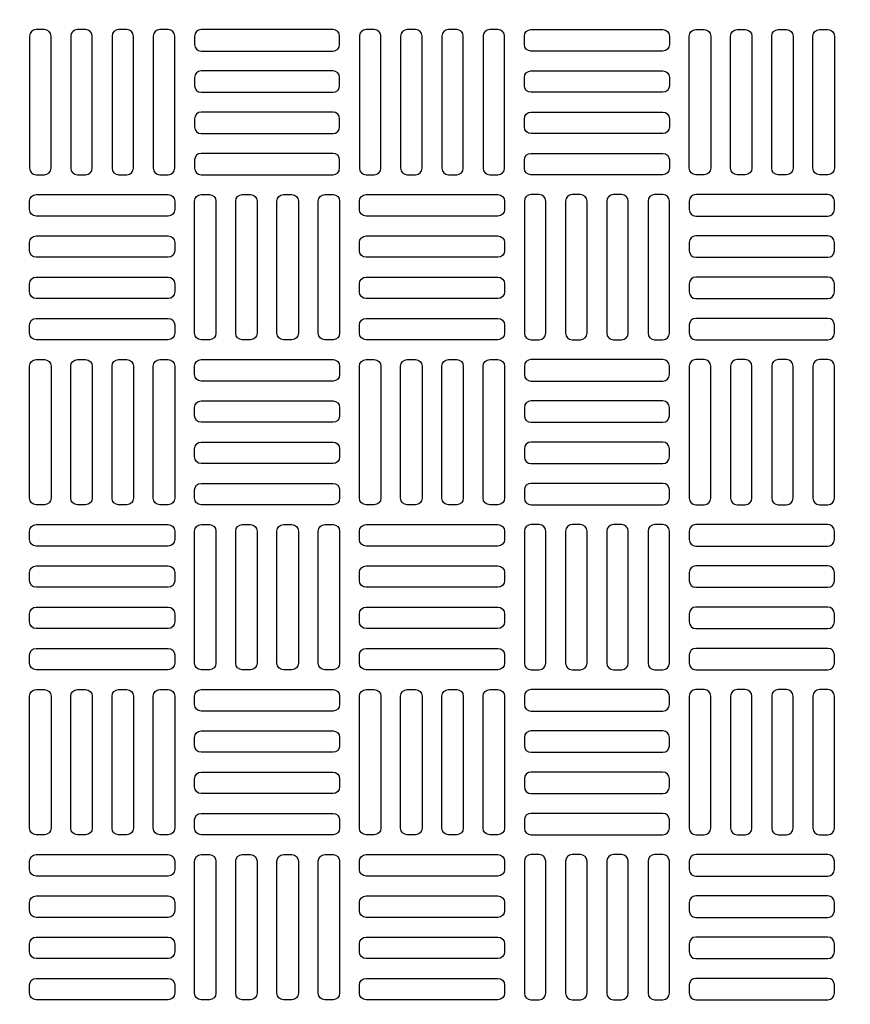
# Model space of a CAD drawing. Extents: x -169 to 6736, y -208 to 3022.
# Tile 466 of 656: x 1866 to 1876, y 1308 to 1320. Entities that reach past the tile are written whole.
import ezdxf

# ---------------------------------------------------------------- set-up
doc = ezdxf.new("R2010")
doc.units = 0
doc.header["$MEASUREMENT"] = 0
doc.header["$PDSIZE"] = 1
doc.linetypes.add('HIDDEN2', pattern=[0.28125, 0.1875, -0.09375])
doc.layers.get('DEFPOINTS').update_dxf_attribs({"linetype": 'CONTINUOUS'})
for name, color, linetype in [('DIM', 3, 'CONTINUOUS'), ('TANK-MANHOLE-COVER-40', 2, 'CONTINUOUS'), ('TANK-MANHOLE-COVER-HATCH-40', 252, 'CONTINUOUS'), ('TANK-SLOPE', 3, 'CONTINUOUS')]:
    doc.layers.add(name, color=color, linetype=linetype)
doc.styles.add('SIMPLEX', font='simplex')
doc.dimstyles.new('DIM64', dxfattribs={"dimscale": 64, "dimtxt": 0.09375, "dimasz": 0.09375, "dimexe": 0.0625, "dimexo": 0.0625, "dimgap": 0.046875, "dimtad": 1, "dimdec": 4, "dimzin": 3, "dimdsep": 46, "dimlunit": 4, "dimtxsty": 'SIMPLEX', "dimcen": 0, "dimclrd": 256, "dimclre": 256, "dimclrt": 256, "dimadec": 0, "dimazin": 0, "dimtfac": 1, "dimtdec": 4, "dimtmove": 0, "dimatfit": 3, "dimfxl": 1, "dimfrac": 2, "dimtolj": 1, "dimtzin": 0, "dimarcsym": 0})

# ---------------------------------------------------------------- blocks, each defined once
blk = doc.blocks.new('*D33')
at = {"layer": 'DEFPOINTS', "color": 0, "transparency": 16777216}
for p in [(1800.266, 1380.018), (2061.773, 1380.018), (2061.773, 1254.018)]:
    blk.add_point(p, dxfattribs=at)
at = {"layer": 'DIM', "lineweight": -2, "transparency": 16777216}
for p, q in [((1804.266, 1380.018), (2065.773, 1380.018)), ((2061.773, 1260.018), (2061.773, 1374.018))]:
    blk.add_line(p, q, dxfattribs=at)
at = {"layer": 'DIM', "transparency": 16777216}
for points in [[(2060.773, 1374.018), (2062.773, 1374.018), (2061.773, 1380.018)], [(2060.773, 1260.018), (2062.773, 1260.018), (2061.773, 1254.018)]]:
    blk.add_solid(points, dxfattribs=at)
at = {"layer": 'DIM', "transparency": 16777216, "insert": (2055.201, 1317.018), "char_height": 6, "attachment_point": 5, "rotation": 90, "style": 'SIMPLEX'}
blk.add_mtext('\\A1;10\'-6"', dxfattribs=at)

msp = doc.modelspace()

# ---------------------------------------------------------------- linework, layer by layer
at = {"layer": 'DEFPOINTS', "color": 8, "linetype": 'HIDDEN2', "ltscale": 0.125}
msp.add_circle((1871.12278, 1317.01762), 14, dxfattribs=at)
msp.add_circle((1871.12278, 1317.01762), 14, dxfattribs=at)
at = {"layer": 'DEFPOINTS', "color": 8, "linetype": 'HIDDEN2', "ltscale": 0.5}
msp.add_circle((1871.12278, 1317.01762), 11, dxfattribs=at)
msp.add_circle((1871.12278, 1317.01762), 11, dxfattribs=at)
at = {"layer": 'TANK-MANHOLE-COVER-40', "color": 4, "linetype": 'Continuous'}
msp.add_circle((1871.12201, 1317.01762), 22.63902, dxfattribs=at)
at = {"layer": 'TANK-MANHOLE-COVER-40', "color": 1, "linetype": 'Continuous'}
msp.add_circle((1871.12201, 1317.01762), 22.44094, dxfattribs=at)
at = {"layer": 'TANK-MANHOLE-COVER-40', "color": 2, "linetype": 'Continuous'}
msp.add_circle((1871.12201, 1317.01762), 21.65354, dxfattribs=at)
at = {"layer": 'TANK-MANHOLE-COVER-HATCH-40', "linetype": 'Continuous', "flags": 128}
for points in [[(1866.49603, 1318.11999, 0.41421356), (1866.57477, 1318.19873), (1866.57477, 1319.77353, 0.41421356), (1866.49603, 1319.85227), (1866.3976, 1319.85227, 0.41421356), (1866.31886, 1319.77353), (1866.31886, 1318.19873, 0.41421356), (1866.3976, 1318.11999)], [(1866.98815, 1318.11999, 0.41421356), (1867.0669, 1318.19873), (1867.0669, 1319.77353, 0.41421356), (1866.98815, 1319.85227), (1866.88973, 1319.85227, 0.41421356), (1866.81099, 1319.77353), (1866.81099, 1318.19873, 0.41421356), (1866.88973, 1318.11999)], [(1867.48028, 1318.11999, 0.41421356), (1867.55902, 1318.19873), (1867.55902, 1319.77353, 0.41421356), (1867.48028, 1319.85227), (1867.38186, 1319.85227, 0.41421356), (1867.30312, 1319.77353), (1867.30312, 1318.19873, 0.41421356), (1867.38186, 1318.11999)], [(1867.97241, 1318.11999, 0.41421356), (1868.05115, 1318.19873), (1868.05115, 1319.77353, 0.41421356), (1867.97241, 1319.85227), (1867.87398, 1319.85227, 0.41421356), (1867.79524, 1319.77353), (1867.79524, 1318.19873, 0.41421356), (1867.87398, 1318.11999)], [(1868.28737, 1319.6751, 0.41421356), (1868.36611, 1319.59636), (1869.94091, 1319.59636, 0.41421356), (1870.01965, 1319.6751), (1870.01965, 1319.77353, 0.41421356), (1869.94091, 1319.85227), (1868.36611, 1319.85227, 0.41421356), (1868.28737, 1319.77353)], [(1870.43304, 1318.11999, 0.41421356), (1870.51178, 1318.19873), (1870.51178, 1319.77353, 0.41421356), (1870.43304, 1319.85227), (1870.33461, 1319.85227, 0.41421356), (1870.25587, 1319.77353), (1870.25587, 1318.19873, 0.41421356), (1870.33461, 1318.11999)], [(1870.92516, 1318.11999, 0.41421356), (1871.0039, 1318.19873), (1871.0039, 1319.77353, 0.41421356), (1870.92516, 1319.85227), (1870.82674, 1319.85227, 0.41421356), (1870.748, 1319.77353), (1870.748, 1318.19873, 0.41421356), (1870.82674, 1318.11999)], [(1871.41729, 1318.11999, 0.41421356), (1871.49603, 1318.19873), (1871.49603, 1319.77353, 0.41421356), (1871.41729, 1319.85227), (1871.31886, 1319.85227, 0.41421356), (1871.24012, 1319.77353), (1871.24012, 1318.19873, 0.41421356), (1871.31886, 1318.11999)], [(1871.90941, 1318.11999, 0.41421356), (1871.98815, 1318.19873), (1871.98815, 1319.77353, 0.41421356), (1871.90941, 1319.85227), (1871.81099, 1319.85227, 0.41421356), (1871.73225, 1319.77353), (1871.73225, 1318.19873, 0.41421356), (1871.81099, 1318.11999)], [(1873.95666, 1319.6751, -0.41421356), (1873.87792, 1319.59636), (1872.30312, 1319.59636, -0.41421356), (1872.22438, 1319.6751), (1872.22438, 1319.77353, -0.41421356), (1872.30312, 1319.85227), (1873.87792, 1319.85227, -0.41421356), (1873.95666, 1319.77353)], [(1874.27162, 1318.11999, -0.41421356), (1874.19288, 1318.19873), (1874.19288, 1319.77353, -0.41421356), (1874.27162, 1319.85227), (1874.37004, 1319.85227, -0.41421356), (1874.44878, 1319.77353), (1874.44878, 1318.19873, -0.41421356), (1874.37004, 1318.11999)], [(1874.76375, 1318.11999, -0.41421356), (1874.68501, 1318.19873), (1874.68501, 1319.77353, -0.41421356), (1874.76375, 1319.85227), (1874.86217, 1319.85227, -0.41421356), (1874.94091, 1319.77353), (1874.94091, 1318.19873, -0.41421356), (1874.86217, 1318.11999)], [(1875.25587, 1318.11999, -0.41421356), (1875.17713, 1318.19873), (1875.17713, 1319.77353, -0.41421356), (1875.25587, 1319.85227), (1875.3543, 1319.85227, -0.41421356), (1875.43304, 1319.77353), (1875.43304, 1318.19873, -0.41421356), (1875.3543, 1318.11999)], [(1875.748, 1318.11999, -0.41421356), (1875.66926, 1318.19873), (1875.66926, 1319.77353, -0.41421356), (1875.748, 1319.85227), (1875.84642, 1319.85227, -0.41421356), (1875.92516, 1319.77353), (1875.92516, 1318.19873, -0.41421356), (1875.84642, 1318.11999)], [(1868.28737, 1319.18298, 0.41421356), (1868.36611, 1319.10424), (1869.94091, 1319.10424, 0.41421356), (1870.01965, 1319.18298), (1870.01965, 1319.2814, 0.41421356), (1869.94091, 1319.36014), (1868.36611, 1319.36014, 0.41421356), (1868.28737, 1319.2814)], [(1873.95666, 1319.18298, -0.41421356), (1873.87792, 1319.10424), (1872.30312, 1319.10424, -0.41421356), (1872.22438, 1319.18298), (1872.22438, 1319.2814, -0.41421356), (1872.30312, 1319.36014), (1873.87792, 1319.36014, -0.41421356), (1873.95666, 1319.2814)], [(1868.28737, 1318.69085, 0.41421356), (1868.36611, 1318.61211), (1869.94091, 1318.61211, 0.41421356), (1870.01965, 1318.69085), (1870.01965, 1318.78928, 0.41421356), (1869.94091, 1318.86802), (1868.36611, 1318.86802, 0.41421356), (1868.28737, 1318.78928)], [(1873.95666, 1318.69085, -0.41421356), (1873.87792, 1318.61211), (1872.30312, 1318.61211, -0.41421356), (1872.22438, 1318.69085), (1872.22438, 1318.78928, -0.41421356), (1872.30312, 1318.86802), (1873.87792, 1318.86802, -0.41421356), (1873.95666, 1318.78928)], [(1868.28737, 1318.19873, 0.41421356), (1868.36611, 1318.11999), (1869.94091, 1318.11999, 0.41421356), (1870.01965, 1318.19873), (1870.01965, 1318.29715, 0.41421356), (1869.94091, 1318.37589), (1868.36611, 1318.37589, 0.41421356), (1868.28737, 1318.29715)], [(1873.95666, 1318.19873, -0.41421356), (1873.87792, 1318.11999), (1872.30312, 1318.11999, -0.41421356), (1872.22438, 1318.19873), (1872.22438, 1318.29715, -0.41421356), (1872.30312, 1318.37589), (1873.87792, 1318.37589, -0.41421356), (1873.95666, 1318.29715)], [(1868.05115, 1317.7066, -0.41421356), (1867.97241, 1317.62786), (1866.3976, 1317.62786, -0.41421356), (1866.31886, 1317.7066), (1866.31886, 1317.80503, -0.41421356), (1866.3976, 1317.88377), (1867.97241, 1317.88377, -0.41421356), (1868.05115, 1317.80503)], [(1868.46453, 1317.88377, -0.41421356), (1868.54327, 1317.80503), (1868.54327, 1316.23022, -0.41421356), (1868.46453, 1316.15148), (1868.36611, 1316.15148, -0.41421356), (1868.28737, 1316.23022), (1868.28737, 1317.80503, -0.41421356), (1868.36611, 1317.88377)], [(1868.95666, 1317.88377, -0.41421356), (1869.0354, 1317.80503), (1869.0354, 1316.23022, -0.41421356), (1868.95666, 1316.15148), (1868.85823, 1316.15148, -0.41421356), (1868.77949, 1316.23022), (1868.77949, 1317.80503, -0.41421356), (1868.85823, 1317.88377)], [(1869.44878, 1317.88377, -0.41421356), (1869.52752, 1317.80503), (1869.52752, 1316.23022, -0.41421356), (1869.44878, 1316.15148), (1869.35036, 1316.15148, -0.41421356), (1869.27162, 1316.23022), (1869.27162, 1317.80503, -0.41421356), (1869.35036, 1317.88377)], [(1869.94091, 1317.88377, -0.41421356), (1870.01965, 1317.80503), (1870.01965, 1316.23022, -0.41421356), (1869.94091, 1316.15148), (1869.84249, 1316.15148, -0.41421356), (1869.76375, 1316.23022), (1869.76375, 1317.80503, -0.41421356), (1869.84249, 1317.88377)], [(1871.98815, 1317.7066, -0.41421356), (1871.90941, 1317.62786), (1870.33461, 1317.62786, -0.41421356), (1870.25587, 1317.7066), (1870.25587, 1317.80503, -0.41421356), (1870.33461, 1317.88377), (1871.90941, 1317.88377, -0.41421356), (1871.98815, 1317.80503)], [(1872.30312, 1317.88377, 0.41421356), (1872.22438, 1317.80503), (1872.22438, 1316.23022, 0.41421356), (1872.30312, 1316.15148), (1872.40154, 1316.15148, 0.41421356), (1872.48028, 1316.23022), (1872.48028, 1317.80503, 0.41421356), (1872.40154, 1317.88377)], [(1872.79524, 1317.88377, 0.41421356), (1872.7165, 1317.80503), (1872.7165, 1316.23022, 0.41421356), (1872.79524, 1316.15148), (1872.89367, 1316.15148, 0.41421356), (1872.97241, 1316.23022), (1872.97241, 1317.80503, 0.41421356), (1872.89367, 1317.88377)], [(1873.28737, 1317.88377, 0.41421356), (1873.20863, 1317.80503), (1873.20863, 1316.23022, 0.41421356), (1873.28737, 1316.15148), (1873.38579, 1316.15148, 0.41421356), (1873.46453, 1316.23022), (1873.46453, 1317.80503, 0.41421356), (1873.38579, 1317.88377)], [(1873.77949, 1317.88377, 0.41421356), (1873.70075, 1317.80503), (1873.70075, 1316.23022, 0.41421356), (1873.77949, 1316.15148), (1873.87792, 1316.15148, 0.41421356), (1873.95666, 1316.23022), (1873.95666, 1317.80503, 0.41421356), (1873.87792, 1317.88377)], [(1874.19288, 1317.7066, 0.41421356), (1874.27162, 1317.62786), (1875.84642, 1317.62786, 0.41421356), (1875.92516, 1317.7066), (1875.92516, 1317.80503, 0.41421356), (1875.84642, 1317.88377), (1874.27162, 1317.88377, 0.41421356), (1874.19288, 1317.80503)], [(1868.05115, 1317.21447, -0.41421356), (1867.97241, 1317.13573), (1866.3976, 1317.13573, -0.41421356), (1866.31886, 1317.21447), (1866.31886, 1317.3129, -0.41421356), (1866.3976, 1317.39164), (1867.97241, 1317.39164, -0.41421356), (1868.05115, 1317.3129)], [(1871.98815, 1317.21447, -0.41421356), (1871.90941, 1317.13573), (1870.33461, 1317.13573, -0.41421356), (1870.25587, 1317.21447), (1870.25587, 1317.3129, -0.41421356), (1870.33461, 1317.39164), (1871.90941, 1317.39164, -0.41421356), (1871.98815, 1317.3129)], [(1874.19288, 1317.21447, 0.41421356), (1874.27162, 1317.13573), (1875.84642, 1317.13573, 0.41421356), (1875.92516, 1317.21447), (1875.92516, 1317.3129, 0.41421356), (1875.84642, 1317.39164), (1874.27162, 1317.39164, 0.41421356), (1874.19288, 1317.3129)], [(1868.05115, 1316.72235, -0.41421356), (1867.97241, 1316.64361), (1866.3976, 1316.64361, -0.41421356), (1866.31886, 1316.72235), (1866.31886, 1316.82077, -0.41421356), (1866.3976, 1316.89951), (1867.97241, 1316.89951, -0.41421356), (1868.05115, 1316.82077)], [(1871.98815, 1316.72235, -0.41421356), (1871.90941, 1316.64361), (1870.33461, 1316.64361, -0.41421356), (1870.25587, 1316.72235), (1870.25587, 1316.82077, -0.41421356), (1870.33461, 1316.89951), (1871.90941, 1316.89951, -0.41421356), (1871.98815, 1316.82077)], [(1874.19288, 1316.72235, 0.41421356), (1874.27162, 1316.64361), (1875.84642, 1316.64361, 0.41421356), (1875.92516, 1316.72235), (1875.92516, 1316.82077, 0.41421356), (1875.84642, 1316.89951), (1874.27162, 1316.89951, 0.41421356), (1874.19288, 1316.82077)], [(1868.05115, 1316.23022, -0.41421356), (1867.97241, 1316.15148), (1866.3976, 1316.15148, -0.41421356), (1866.31886, 1316.23022), (1866.31886, 1316.32865, -0.41421356), (1866.3976, 1316.40739), (1867.97241, 1316.40739, -0.41421356), (1868.05115, 1316.32865)], [(1871.98815, 1316.23022, -0.41421356), (1871.90941, 1316.15148), (1870.33461, 1316.15148, -0.41421356), (1870.25587, 1316.23022), (1870.25587, 1316.32865, -0.41421356), (1870.33461, 1316.40739), (1871.90941, 1316.40739, -0.41421356), (1871.98815, 1316.32865)], [(1874.19288, 1316.23022, 0.41421356), (1874.27162, 1316.15148), (1875.84642, 1316.15148, 0.41421356), (1875.92516, 1316.23022), (1875.92516, 1316.32865, 0.41421356), (1875.84642, 1316.40739), (1874.27162, 1316.40739, 0.41421356), (1874.19288, 1316.32865)], [(1866.49603, 1315.91526, -0.41421356), (1866.57477, 1315.83652), (1866.57477, 1314.26172, -0.41421356), (1866.49603, 1314.18298), (1866.3976, 1314.18298, -0.41421356), (1866.31886, 1314.26172), (1866.31886, 1315.83652, -0.41421356), (1866.3976, 1315.91526)], [(1866.98815, 1315.91526, -0.41421356), (1867.0669, 1315.83652), (1867.0669, 1314.26172, -0.41421356), (1866.98815, 1314.18298), (1866.88973, 1314.18298, -0.41421356), (1866.81099, 1314.26172), (1866.81099, 1315.83652, -0.41421356), (1866.88973, 1315.91526)], [(1867.48028, 1315.91526, -0.41421356), (1867.55902, 1315.83652), (1867.55902, 1314.26172, -0.41421356), (1867.48028, 1314.18298), (1867.38186, 1314.18298, -0.41421356), (1867.30312, 1314.26172), (1867.30312, 1315.83652, -0.41421356), (1867.38186, 1315.91526)], [(1867.97241, 1315.91526, -0.41421356), (1868.05115, 1315.83652), (1868.05115, 1314.26172, -0.41421356), (1867.97241, 1314.18298), (1867.87398, 1314.18298, -0.41421356), (1867.79524, 1314.26172), (1867.79524, 1315.83652, -0.41421356), (1867.87398, 1315.91526)], [(1868.28737, 1315.83652, -0.41421356), (1868.36611, 1315.91526), (1869.94091, 1315.91526, -0.41421356), (1870.01965, 1315.83652), (1870.01965, 1315.7381, -0.41421356), (1869.94091, 1315.65936), (1868.36611, 1315.65936, -0.41421356), (1868.28737, 1315.7381)], [(1870.43304, 1315.91526, -0.41421356), (1870.51178, 1315.83652), (1870.51178, 1314.26172, -0.41421356), (1870.43304, 1314.18298), (1870.33461, 1314.18298, -0.41421356), (1870.25587, 1314.26172), (1870.25587, 1315.83652, -0.41421356), (1870.33461, 1315.91526)], [(1870.92516, 1315.91526, -0.41421356), (1871.0039, 1315.83652), (1871.0039, 1314.26172, -0.41421356), (1870.92516, 1314.18298), (1870.82674, 1314.18298, -0.41421356), (1870.748, 1314.26172), (1870.748, 1315.83652, -0.41421356), (1870.82674, 1315.91526)], [(1871.41729, 1315.91526, -0.41421356), (1871.49603, 1315.83652), (1871.49603, 1314.26172, -0.41421356), (1871.41729, 1314.18298), (1871.31886, 1314.18298, -0.41421356), (1871.24012, 1314.26172), (1871.24012, 1315.83652, -0.41421356), (1871.31886, 1315.91526)], [(1871.90941, 1315.91526, -0.41421356), (1871.98815, 1315.83652), (1871.98815, 1314.26172, -0.41421356), (1871.90941, 1314.18298), (1871.81099, 1314.18298, -0.41421356), (1871.73225, 1314.26172), (1871.73225, 1315.83652, -0.41421356), (1871.81099, 1315.91526)], [(1873.95666, 1315.83652, 0.41421356), (1873.87792, 1315.91526), (1872.30312, 1315.91526, 0.41421356), (1872.22438, 1315.83652), (1872.22438, 1315.7381, 0.41421356), (1872.30312, 1315.65936), (1873.87792, 1315.65936, 0.41421356), (1873.95666, 1315.7381)], [(1874.27162, 1315.91526, 0.41421356), (1874.19288, 1315.83652), (1874.19288, 1314.26172, 0.41421356), (1874.27162, 1314.18298), (1874.37004, 1314.18298, 0.41421356), (1874.44878, 1314.26172), (1874.44878, 1315.83652, 0.41421356), (1874.37004, 1315.91526)], [(1874.76375, 1315.91526, 0.41421356), (1874.68501, 1315.83652), (1874.68501, 1314.26172, 0.41421356), (1874.76375, 1314.18298), (1874.86217, 1314.18298, 0.41421356), (1874.94091, 1314.26172), (1874.94091, 1315.83652, 0.41421356), (1874.86217, 1315.91526)], [(1875.25587, 1315.91526, 0.41421356), (1875.17713, 1315.83652), (1875.17713, 1314.26172, 0.41421356), (1875.25587, 1314.18298), (1875.3543, 1314.18298, 0.41421356), (1875.43304, 1314.26172), (1875.43304, 1315.83652, 0.41421356), (1875.3543, 1315.91526)], [(1875.748, 1315.91526, 0.41421356), (1875.66926, 1315.83652), (1875.66926, 1314.26172, 0.41421356), (1875.748, 1314.18298), (1875.84642, 1314.18298, 0.41421356), (1875.92516, 1314.26172), (1875.92516, 1315.83652, 0.41421356), (1875.84642, 1315.91526)], [(1868.28737, 1315.3444, -0.41421356), (1868.36611, 1315.42314), (1869.94091, 1315.42314, -0.41421356), (1870.01965, 1315.3444), (1870.01965, 1315.24597, -0.41421356), (1869.94091, 1315.16723), (1868.36611, 1315.16723, -0.41421356), (1868.28737, 1315.24597)], [(1873.95666, 1315.3444, 0.41421356), (1873.87792, 1315.42314), (1872.30312, 1315.42314, 0.41421356), (1872.22438, 1315.3444), (1872.22438, 1315.24597, 0.41421356), (1872.30312, 1315.16723), (1873.87792, 1315.16723, 0.41421356), (1873.95666, 1315.24597)], [(1868.28737, 1314.85227, -0.41421356), (1868.36611, 1314.93101), (1869.94091, 1314.93101, -0.41421356), (1870.01965, 1314.85227), (1870.01965, 1314.75384, -0.41421356), (1869.94091, 1314.6751), (1868.36611, 1314.6751, -0.41421356), (1868.28737, 1314.75384)], [(1873.95666, 1314.85227, 0.41421356), (1873.87792, 1314.93101), (1872.30312, 1314.93101, 0.41421356), (1872.22438, 1314.85227), (1872.22438, 1314.75384, 0.41421356), (1872.30312, 1314.6751), (1873.87792, 1314.6751, 0.41421356), (1873.95666, 1314.75384)], [(1868.28737, 1314.36014, -0.41421356), (1868.36611, 1314.43888), (1869.94091, 1314.43888, -0.41421356), (1870.01965, 1314.36014), (1870.01965, 1314.26172, -0.41421356), (1869.94091, 1314.18298), (1868.36611, 1314.18298, -0.41421356), (1868.28737, 1314.26172)], [(1873.95666, 1314.36014, 0.41421356), (1873.87792, 1314.43888), (1872.30312, 1314.43888, 0.41421356), (1872.22438, 1314.36014), (1872.22438, 1314.26172, 0.41421356), (1872.30312, 1314.18298), (1873.87792, 1314.18298, 0.41421356), (1873.95666, 1314.26172)], [(1868.05115, 1313.76959, -0.41421356), (1867.97241, 1313.69085), (1866.3976, 1313.69085, -0.41421356), (1866.31886, 1313.76959), (1866.31886, 1313.86802, -0.41421356), (1866.3976, 1313.94676), (1867.97241, 1313.94676, -0.41421356), (1868.05115, 1313.86802)], [(1868.46453, 1313.94676, -0.41421356), (1868.54327, 1313.86802), (1868.54327, 1312.29321, -0.41421356), (1868.46453, 1312.21447), (1868.36611, 1312.21447, -0.41421356), (1868.28737, 1312.29321), (1868.28737, 1313.86802, -0.41421356), (1868.36611, 1313.94676)], [(1868.95666, 1313.94676, -0.41421356), (1869.0354, 1313.86802), (1869.0354, 1312.29321, -0.41421356), (1868.95666, 1312.21447), (1868.85823, 1312.21447, -0.41421356), (1868.77949, 1312.29321), (1868.77949, 1313.86802, -0.41421356), (1868.85823, 1313.94676)], [(1869.44878, 1313.94676, -0.41421356), (1869.52752, 1313.86802), (1869.52752, 1312.29321, -0.41421356), (1869.44878, 1312.21447), (1869.35036, 1312.21447, -0.41421356), (1869.27162, 1312.29321), (1869.27162, 1313.86802, -0.41421356), (1869.35036, 1313.94676)], [(1869.94091, 1313.94676, -0.41421356), (1870.01965, 1313.86802), (1870.01965, 1312.29321, -0.41421356), (1869.94091, 1312.21447), (1869.84249, 1312.21447, -0.41421356), (1869.76375, 1312.29321), (1869.76375, 1313.86802, -0.41421356), (1869.84249, 1313.94676)], [(1871.98815, 1313.76959, -0.41421356), (1871.90941, 1313.69085), (1870.33461, 1313.69085, -0.41421356), (1870.25587, 1313.76959), (1870.25587, 1313.86802, -0.41421356), (1870.33461, 1313.94676), (1871.90941, 1313.94676, -0.41421356), (1871.98815, 1313.86802)], [(1872.30312, 1313.94676, 0.41421356), (1872.22438, 1313.86802), (1872.22438, 1312.29321, 0.41421356), (1872.30312, 1312.21447), (1872.40154, 1312.21447, 0.41421356), (1872.48028, 1312.29321), (1872.48028, 1313.86802, 0.41421356), (1872.40154, 1313.94676)], [(1872.79524, 1313.94676, 0.41421356), (1872.7165, 1313.86802), (1872.7165, 1312.29321, 0.41421356), (1872.79524, 1312.21447), (1872.89367, 1312.21447, 0.41421356), (1872.97241, 1312.29321), (1872.97241, 1313.86802, 0.41421356), (1872.89367, 1313.94676)], [(1873.28737, 1313.94676, 0.41421356), (1873.20863, 1313.86802), (1873.20863, 1312.29321, 0.41421356), (1873.28737, 1312.21447), (1873.38579, 1312.21447, 0.41421356), (1873.46453, 1312.29321), (1873.46453, 1313.86802, 0.41421356), (1873.38579, 1313.94676)], [(1873.77949, 1313.94676, 0.41421356), (1873.70075, 1313.86802), (1873.70075, 1312.29321, 0.41421356), (1873.77949, 1312.21447), (1873.87792, 1312.21447, 0.41421356), (1873.95666, 1312.29321), (1873.95666, 1313.86802, 0.41421356), (1873.87792, 1313.94676)], [(1874.19288, 1313.76959, 0.41421356), (1874.27162, 1313.69085), (1875.84642, 1313.69085, 0.41421356), (1875.92516, 1313.76959), (1875.92516, 1313.86802, 0.41421356), (1875.84642, 1313.94676), (1874.27162, 1313.94676, 0.41421356), (1874.19288, 1313.86802)], [(1868.05115, 1313.27747, -0.41421356), (1867.97241, 1313.19873), (1866.3976, 1313.19873, -0.41421356), (1866.31886, 1313.27747), (1866.31886, 1313.37589, -0.41421356), (1866.3976, 1313.45463), (1867.97241, 1313.45463, -0.41421356), (1868.05115, 1313.37589)], [(1871.98815, 1313.27747, -0.41421356), (1871.90941, 1313.19873), (1870.33461, 1313.19873, -0.41421356), (1870.25587, 1313.27747), (1870.25587, 1313.37589, -0.41421356), (1870.33461, 1313.45463), (1871.90941, 1313.45463, -0.41421356), (1871.98815, 1313.37589)], [(1874.19288, 1313.27747, 0.41421356), (1874.27162, 1313.19873), (1875.84642, 1313.19873, 0.41421356), (1875.92516, 1313.27747), (1875.92516, 1313.37589, 0.41421356), (1875.84642, 1313.45463), (1874.27162, 1313.45463, 0.41421356), (1874.19288, 1313.37589)], [(1868.05115, 1312.78534, -0.41421356), (1867.97241, 1312.7066), (1866.3976, 1312.7066, -0.41421356), (1866.31886, 1312.78534), (1866.31886, 1312.88377, -0.41421356), (1866.3976, 1312.96251), (1867.97241, 1312.96251, -0.41421356), (1868.05115, 1312.88377)], [(1871.98815, 1312.78534, -0.41421356), (1871.90941, 1312.7066), (1870.33461, 1312.7066, -0.41421356), (1870.25587, 1312.78534), (1870.25587, 1312.88377, -0.41421356), (1870.33461, 1312.96251), (1871.90941, 1312.96251, -0.41421356), (1871.98815, 1312.88377)], [(1874.19288, 1312.78534, 0.41421356), (1874.27162, 1312.7066), (1875.84642, 1312.7066, 0.41421356), (1875.92516, 1312.78534), (1875.92516, 1312.88377, 0.41421356), (1875.84642, 1312.96251), (1874.27162, 1312.96251, 0.41421356), (1874.19288, 1312.88377)], [(1868.05115, 1312.29321, -0.41421356), (1867.97241, 1312.21447), (1866.3976, 1312.21447, -0.41421356), (1866.31886, 1312.29321), (1866.31886, 1312.39164, -0.41421356), (1866.3976, 1312.47038), (1867.97241, 1312.47038, -0.41421356), (1868.05115, 1312.39164)], [(1871.98815, 1312.29321, -0.41421356), (1871.90941, 1312.21447), (1870.33461, 1312.21447, -0.41421356), (1870.25587, 1312.29321), (1870.25587, 1312.39164, -0.41421356), (1870.33461, 1312.47038), (1871.90941, 1312.47038, -0.41421356), (1871.98815, 1312.39164)], [(1874.19288, 1312.29321, 0.41421356), (1874.27162, 1312.21447), (1875.84642, 1312.21447, 0.41421356), (1875.92516, 1312.29321), (1875.92516, 1312.39164, 0.41421356), (1875.84642, 1312.47038), (1874.27162, 1312.47038, 0.41421356), (1874.19288, 1312.39164)], [(1866.49603, 1311.97825, -0.41421356), (1866.57477, 1311.89951), (1866.57477, 1310.32471, -0.41421356), (1866.49603, 1310.24597), (1866.3976, 1310.24597, -0.41421356), (1866.31886, 1310.32471), (1866.31886, 1311.89951, -0.41421356), (1866.3976, 1311.97825)], [(1866.98815, 1311.97825, -0.41421356), (1867.0669, 1311.89951), (1867.0669, 1310.32471, -0.41421356), (1866.98815, 1310.24597), (1866.88973, 1310.24597, -0.41421356), (1866.81099, 1310.32471), (1866.81099, 1311.89951, -0.41421356), (1866.88973, 1311.97825)], [(1867.48028, 1311.97825, -0.41421356), (1867.55902, 1311.89951), (1867.55902, 1310.32471, -0.41421356), (1867.48028, 1310.24597), (1867.38186, 1310.24597, -0.41421356), (1867.30312, 1310.32471), (1867.30312, 1311.89951, -0.41421356), (1867.38186, 1311.97825)], [(1867.97241, 1311.97825, -0.41421356), (1868.05115, 1311.89951), (1868.05115, 1310.32471, -0.41421356), (1867.97241, 1310.24597), (1867.87398, 1310.24597, -0.41421356), (1867.79524, 1310.32471), (1867.79524, 1311.89951, -0.41421356), (1867.87398, 1311.97825)], [(1868.28737, 1311.89951, -0.41421356), (1868.36611, 1311.97825), (1869.94091, 1311.97825, -0.41421356), (1870.01965, 1311.89951), (1870.01965, 1311.80109, -0.41421356), (1869.94091, 1311.72235), (1868.36611, 1311.72235, -0.41421356), (1868.28737, 1311.80109)], [(1870.43304, 1311.97825, -0.41421356), (1870.51178, 1311.89951), (1870.51178, 1310.32471, -0.41421356), (1870.43304, 1310.24597), (1870.33461, 1310.24597, -0.41421356), (1870.25587, 1310.32471), (1870.25587, 1311.89951, -0.41421356), (1870.33461, 1311.97825)], [(1870.92516, 1311.97825, -0.41421356), (1871.0039, 1311.89951), (1871.0039, 1310.32471, -0.41421356), (1870.92516, 1310.24597), (1870.82674, 1310.24597, -0.41421356), (1870.748, 1310.32471), (1870.748, 1311.89951, -0.41421356), (1870.82674, 1311.97825)], [(1871.41729, 1311.97825, -0.41421356), (1871.49603, 1311.89951), (1871.49603, 1310.32471, -0.41421356), (1871.41729, 1310.24597), (1871.31886, 1310.24597, -0.41421356), (1871.24012, 1310.32471), (1871.24012, 1311.89951, -0.41421356), (1871.31886, 1311.97825)], [(1871.90941, 1311.97825, -0.41421356), (1871.98815, 1311.89951), (1871.98815, 1310.32471, -0.41421356), (1871.90941, 1310.24597), (1871.81099, 1310.24597, -0.41421356), (1871.73225, 1310.32471), (1871.73225, 1311.89951, -0.41421356), (1871.81099, 1311.97825)], [(1873.95666, 1311.89951, 0.41421356), (1873.87792, 1311.97825), (1872.30312, 1311.97825, 0.41421356), (1872.22438, 1311.89951), (1872.22438, 1311.80109, 0.41421356), (1872.30312, 1311.72235), (1873.87792, 1311.72235, 0.41421356), (1873.95666, 1311.80109)], [(1874.27162, 1311.97825, 0.41421356), (1874.19288, 1311.89951), (1874.19288, 1310.32471, 0.41421356), (1874.27162, 1310.24597), (1874.37004, 1310.24597, 0.41421356), (1874.44878, 1310.32471), (1874.44878, 1311.89951, 0.41421356), (1874.37004, 1311.97825)], [(1874.76375, 1311.97825, 0.41421356), (1874.68501, 1311.89951), (1874.68501, 1310.32471, 0.41421356), (1874.76375, 1310.24597), (1874.86217, 1310.24597, 0.41421356), (1874.94091, 1310.32471), (1874.94091, 1311.89951, 0.41421356), (1874.86217, 1311.97825)], [(1875.25587, 1311.97825, 0.41421356), (1875.17713, 1311.89951), (1875.17713, 1310.32471, 0.41421356), (1875.25587, 1310.24597), (1875.3543, 1310.24597, 0.41421356), (1875.43304, 1310.32471), (1875.43304, 1311.89951, 0.41421356), (1875.3543, 1311.97825)], [(1875.748, 1311.97825, 0.41421356), (1875.66926, 1311.89951), (1875.66926, 1310.32471, 0.41421356), (1875.748, 1310.24597), (1875.84642, 1310.24597, 0.41421356), (1875.92516, 1310.32471), (1875.92516, 1311.89951, 0.41421356), (1875.84642, 1311.97825)], [(1868.28737, 1311.40739, -0.41421356), (1868.36611, 1311.48613), (1869.94091, 1311.48613, -0.41421356), (1870.01965, 1311.40739), (1870.01965, 1311.30896, -0.41421356), (1869.94091, 1311.23022), (1868.36611, 1311.23022, -0.41421356), (1868.28737, 1311.30896)], [(1873.95666, 1311.40739, 0.41421356), (1873.87792, 1311.48613), (1872.30312, 1311.48613, 0.41421356), (1872.22438, 1311.40739), (1872.22438, 1311.30896, 0.41421356), (1872.30312, 1311.23022), (1873.87792, 1311.23022, 0.41421356), (1873.95666, 1311.30896)], [(1868.28737, 1310.91526, -0.41421356), (1868.36611, 1310.994), (1869.94091, 1310.994, -0.41421356), (1870.01965, 1310.91526), (1870.01965, 1310.81684, -0.41421356), (1869.94091, 1310.7381), (1868.36611, 1310.7381, -0.41421356), (1868.28737, 1310.81684)], [(1873.95666, 1310.91526, 0.41421356), (1873.87792, 1310.994), (1872.30312, 1310.994, 0.41421356), (1872.22438, 1310.91526), (1872.22438, 1310.81684, 0.41421356), (1872.30312, 1310.7381), (1873.87792, 1310.7381, 0.41421356), (1873.95666, 1310.81684)], [(1868.28737, 1310.42314, -0.41421356), (1868.36611, 1310.50188), (1869.94091, 1310.50188, -0.41421356), (1870.01965, 1310.42314), (1870.01965, 1310.32471, -0.41421356), (1869.94091, 1310.24597), (1868.36611, 1310.24597, -0.41421356), (1868.28737, 1310.32471)], [(1873.95666, 1310.42314, 0.41421356), (1873.87792, 1310.50188), (1872.30312, 1310.50188, 0.41421356), (1872.22438, 1310.42314), (1872.22438, 1310.32471, 0.41421356), (1872.30312, 1310.24597), (1873.87792, 1310.24597, 0.41421356), (1873.95666, 1310.32471)], [(1868.05115, 1309.83258, -0.41421356), (1867.97241, 1309.75384), (1866.3976, 1309.75384, -0.41421356), (1866.31886, 1309.83258), (1866.31886, 1309.93101, -0.41421356), (1866.3976, 1310.00975), (1867.97241, 1310.00975, -0.41421356), (1868.05115, 1309.93101)], [(1868.46453, 1310.00975, -0.41421356), (1868.54327, 1309.93101), (1868.54327, 1308.35621, -0.41421356), (1868.46453, 1308.27747), (1868.36611, 1308.27747, -0.41421356), (1868.28737, 1308.35621), (1868.28737, 1309.93101, -0.41421356), (1868.36611, 1310.00975)], [(1868.95666, 1310.00975, -0.41421356), (1869.0354, 1309.93101), (1869.0354, 1308.35621, -0.41421356), (1868.95666, 1308.27747), (1868.85823, 1308.27747, -0.41421356), (1868.77949, 1308.35621), (1868.77949, 1309.93101, -0.41421356), (1868.85823, 1310.00975)], [(1869.44878, 1310.00975, -0.41421356), (1869.52752, 1309.93101), (1869.52752, 1308.35621, -0.41421356), (1869.44878, 1308.27747), (1869.35036, 1308.27747, -0.41421356), (1869.27162, 1308.35621), (1869.27162, 1309.93101, -0.41421356), (1869.35036, 1310.00975)], [(1869.94091, 1310.00975, -0.41421356), (1870.01965, 1309.93101), (1870.01965, 1308.35621, -0.41421356), (1869.94091, 1308.27747), (1869.84249, 1308.27747, -0.41421356), (1869.76375, 1308.35621), (1869.76375, 1309.93101, -0.41421356), (1869.84249, 1310.00975)], [(1871.98815, 1309.83258, -0.41421356), (1871.90941, 1309.75384), (1870.33461, 1309.75384, -0.41421356), (1870.25587, 1309.83258), (1870.25587, 1309.93101, -0.41421356), (1870.33461, 1310.00975), (1871.90941, 1310.00975, -0.41421356), (1871.98815, 1309.93101)], [(1872.30312, 1310.00975, 0.41421356), (1872.22438, 1309.93101), (1872.22438, 1308.35621, 0.41421356), (1872.30312, 1308.27747), (1872.40154, 1308.27747, 0.41421356), (1872.48028, 1308.35621), (1872.48028, 1309.93101, 0.41421356), (1872.40154, 1310.00975)], [(1872.79524, 1310.00975, 0.41421356), (1872.7165, 1309.93101), (1872.7165, 1308.35621, 0.41421356), (1872.79524, 1308.27747), (1872.89367, 1308.27747, 0.41421356), (1872.97241, 1308.35621), (1872.97241, 1309.93101, 0.41421356), (1872.89367, 1310.00975)], [(1873.28737, 1310.00975, 0.41421356), (1873.20863, 1309.93101), (1873.20863, 1308.35621, 0.41421356), (1873.28737, 1308.27747), (1873.38579, 1308.27747, 0.41421356), (1873.46453, 1308.35621), (1873.46453, 1309.93101, 0.41421356), (1873.38579, 1310.00975)], [(1873.77949, 1310.00975, 0.41421356), (1873.70075, 1309.93101), (1873.70075, 1308.35621, 0.41421356), (1873.77949, 1308.27747), (1873.87792, 1308.27747, 0.41421356), (1873.95666, 1308.35621), (1873.95666, 1309.93101, 0.41421356), (1873.87792, 1310.00975)], [(1874.19288, 1309.83258, 0.41421356), (1874.27162, 1309.75384), (1875.84642, 1309.75384, 0.41421356), (1875.92516, 1309.83258), (1875.92516, 1309.93101, 0.41421356), (1875.84642, 1310.00975), (1874.27162, 1310.00975, 0.41421356), (1874.19288, 1309.93101)], [(1868.05115, 1309.34046, -0.41421356), (1867.97241, 1309.26172), (1866.3976, 1309.26172, -0.41421356), (1866.31886, 1309.34046), (1866.31886, 1309.43888, -0.41421356), (1866.3976, 1309.51762), (1867.97241, 1309.51762, -0.41421356), (1868.05115, 1309.43888)], [(1871.98815, 1309.34046, -0.41421356), (1871.90941, 1309.26172), (1870.33461, 1309.26172, -0.41421356), (1870.25587, 1309.34046), (1870.25587, 1309.43888, -0.41421356), (1870.33461, 1309.51762), (1871.90941, 1309.51762, -0.41421356), (1871.98815, 1309.43888)], [(1874.19288, 1309.34046, 0.41421356), (1874.27162, 1309.26172), (1875.84642, 1309.26172, 0.41421356), (1875.92516, 1309.34046), (1875.92516, 1309.43888, 0.41421356), (1875.84642, 1309.51762), (1874.27162, 1309.51762, 0.41421356), (1874.19288, 1309.43888)], [(1868.05115, 1308.84833, -0.41421356), (1867.97241, 1308.76959), (1866.3976, 1308.76959, -0.41421356), (1866.31886, 1308.84833), (1866.31886, 1308.94676, -0.41421356), (1866.3976, 1309.0255), (1867.97241, 1309.0255, -0.41421356), (1868.05115, 1308.94676)], [(1871.98815, 1308.84833, -0.41421356), (1871.90941, 1308.76959), (1870.33461, 1308.76959, -0.41421356), (1870.25587, 1308.84833), (1870.25587, 1308.94676, -0.41421356), (1870.33461, 1309.0255), (1871.90941, 1309.0255, -0.41421356), (1871.98815, 1308.94676)], [(1874.19288, 1308.84833, 0.41421356), (1874.27162, 1308.76959), (1875.84642, 1308.76959, 0.41421356), (1875.92516, 1308.84833), (1875.92516, 1308.94676, 0.41421356), (1875.84642, 1309.0255), (1874.27162, 1309.0255, 0.41421356), (1874.19288, 1308.94676)], [(1868.05115, 1308.35621, -0.41421356), (1867.97241, 1308.27747), (1866.3976, 1308.27747, -0.41421356), (1866.31886, 1308.35621), (1866.31886, 1308.45463, -0.41421356), (1866.3976, 1308.53337), (1867.97241, 1308.53337, -0.41421356), (1868.05115, 1308.45463)], [(1871.98815, 1308.35621, -0.41421356), (1871.90941, 1308.27747), (1870.33461, 1308.27747, -0.41421356), (1870.25587, 1308.35621), (1870.25587, 1308.45463, -0.41421356), (1870.33461, 1308.53337), (1871.90941, 1308.53337, -0.41421356), (1871.98815, 1308.45463)], [(1874.19288, 1308.35621, 0.41421356), (1874.27162, 1308.27747), (1875.84642, 1308.27747, 0.41421356), (1875.92516, 1308.35621), (1875.92516, 1308.45463, 0.41421356), (1875.84642, 1308.53337), (1874.27162, 1308.53337, 0.41421356), (1874.19288, 1308.45463)]]:
    msp.add_lwpolyline(points, format="xyb", close=True, dxfattribs=at)
at = {"layer": 'TANK-SLOPE'}
msp.add_lwpolyline([(1867.62201, 1282.43278), (1870.53706, 1282.38354, 1.01702303), (1870.53768, 1351.65172), (1868.62201, 1351.6194)], format="xyb", dxfattribs=at)

# ---------------------------------------------------------------- dimensions: what is measured, and where the dimension line sits
at = {"layer": 'DIM'}
dim = msp.add_linear_dim(base=(2061.77254, 1380.01839), p1=(2061.77254, 1254.01839), p2=(1800.26617, 1380.01839), angle=90, dimstyle='DIM64', dxfattribs=at)
dim.commit()
dim.dimension.update_dxf_attribs({"geometry": '*D33', "text_midpoint": (2055.20111, 1317.01839)})

doc.saveas('drawing.dxf')
